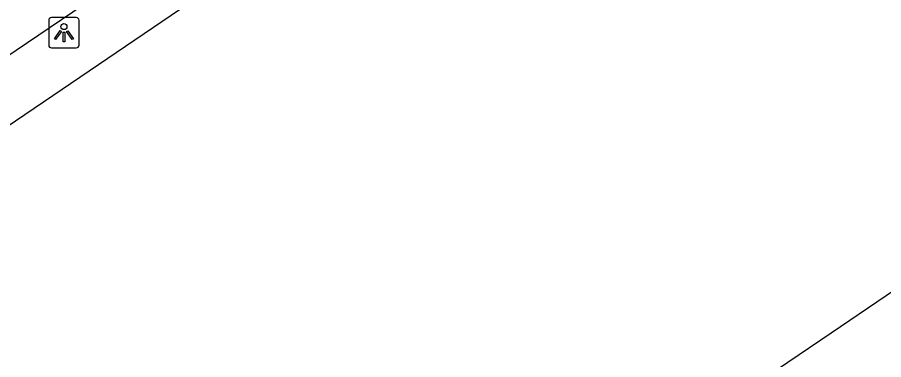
# Model space of a CAD drawing. Extents: x 160037 to 160839, y 385326 to 386441.
# Drawn here: x 160304.54 to 160332.95, y 386030.43 to 386041.67 of the extents above; entities that cross this region are included whole.
import ezdxf

# ---------------------------------------------------------------- set-up
doc = ezdxf.new("R2010")
doc.units = 0
for name, color, linetype in [('IMGEO_Lichtpunt', 7, 'Continuous'), ('IMGEO_Pand', 7, 'Continuous'), ('IMGEO_Rijbaan_lokaal_open', 7, 'Continuous')]:
    doc.layers.add(name, color=color, linetype=linetype)

msp = doc.modelspace()

# ---------------------------------------------------------------- linework, layer by layer
at = {"layer": 'IMGEO_Lichtpunt'}
for p, q in [((160305.572, 386041.564), (160305.572, 386040.757)), ((160305.572, 386041.564), (160305.572, 386040.757)), ((160306.474, 386041.659), (160305.666, 386041.659)), ((160306.474, 386041.659), (160305.666, 386041.659)), ((160306.568, 386040.757), (160306.568, 386041.564)), ((160306.568, 386040.757), (160306.568, 386041.564)), ((160305.666, 386040.663), (160306.474, 386040.663)), ((160305.666, 386040.663), (160306.474, 386040.663))]:
    msp.add_line(p, q, dxfattribs=at)
for points in [[(160305.946, 386041.228), (160305.985, 386041.2), (160305.797, 386040.938), (160305.759, 386040.965), (160305.946, 386041.228)], [(160306.158, 386041.2), (160306.196, 386041.227), (160306.383, 386040.965), (160306.344, 386040.937), (160306.158, 386041.2)], [(160306.048, 386041.18), (160306.095, 386041.18), (160306.095, 386040.858), (160306.048, 386040.858), (160306.048, 386041.18)]]:
    msp.add_lwpolyline(points, dxfattribs=at)
msp.add_circle((160306.071, 386041.362), 0.0994, dxfattribs=at)
for centre, start, end in [((160305.666, 386041.564), 90, 180), ((160305.666, 386041.564), 90, 180), ((160306.474, 386041.564), 0, 90), ((160306.474, 386041.564), 0, 90), ((160305.666, 386040.757), 180, 270), ((160305.666, 386040.757), 180, 270), ((160306.474, 386040.757), 270, 0), ((160306.474, 386040.757), 270, 360)]:
    msp.add_arc(centre, 0.0946, start, end, dxfattribs=at)
at = {"layer": 'IMGEO_Pand'}
for points in [[(160265.499, 386011.79), (160329.094, 386054.994), (160330.293, 386053.228)], [(160321.617, 386024.801), (160323.443, 386026.038), (160331.231, 386031.313), (160342.054, 386038.664)]]:
    msp.add_lwpolyline(points, dxfattribs=at)
at = {"layer": 'IMGEO_Rijbaan_lokaal_open'}
msp.add_lwpolyline([(160328.103, 386056.609), (160310.109, 386044.387), (160289.489, 386030.427), (160265.152, 386013.927)], dxfattribs=at)

doc.saveas('drawing.dxf')
